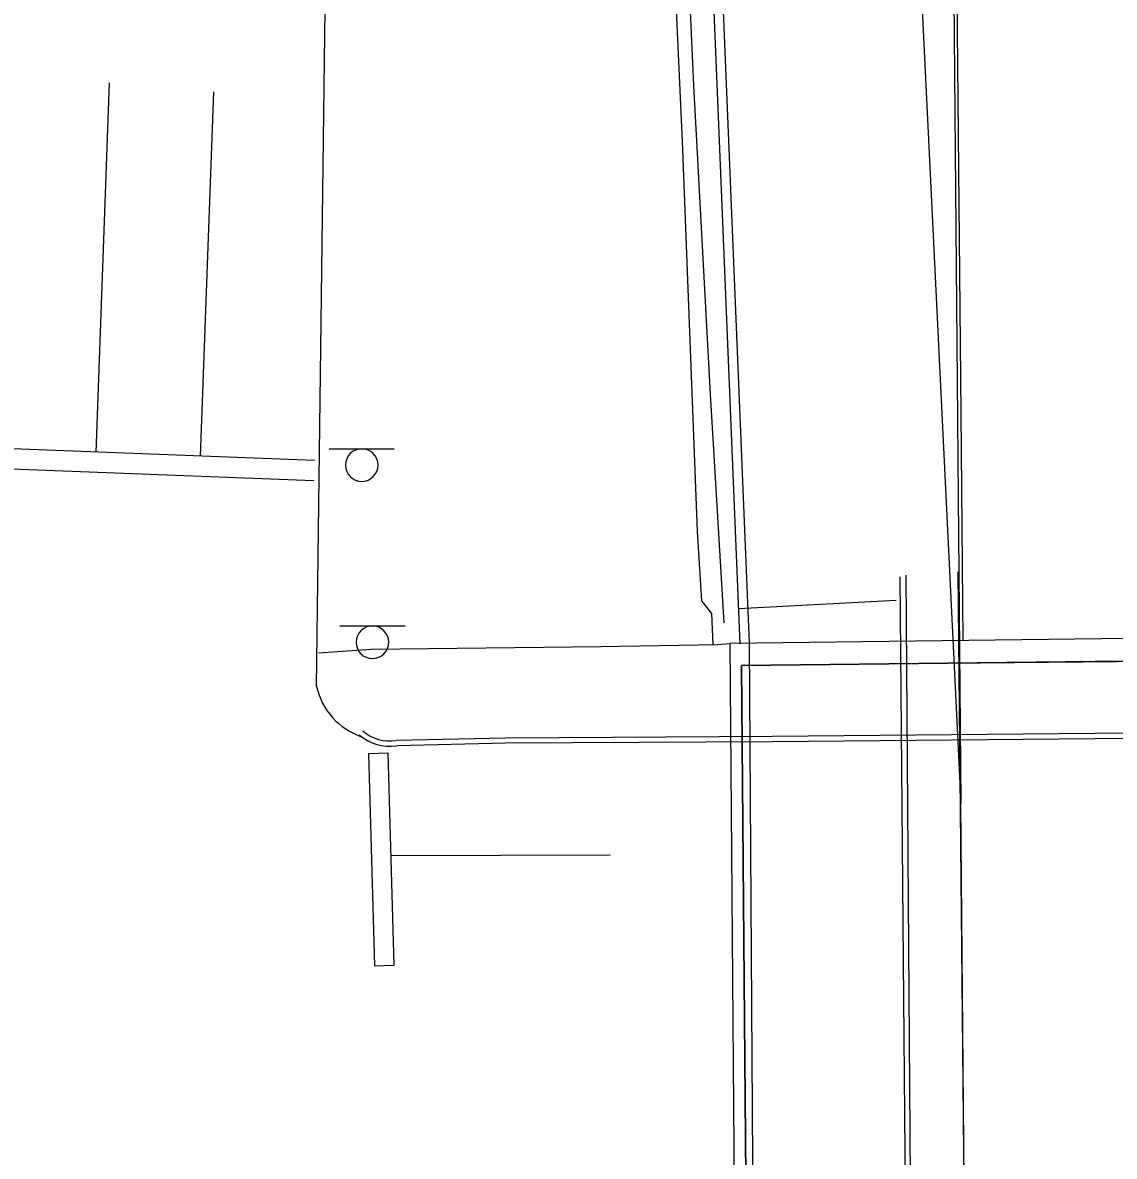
# Model space of a CAD drawing. Extents: x 2145380 to 2157287, y 139568 to 149130.
# Drawn here: x 2150681 to 2150806.3, y 140325.9 to 140456 of the extents above; entities that cross this region are included whole.
import ezdxf

# ---------------------------------------------------------------- set-up
doc = ezdxf.new("R2010")
doc.units = 0
for name, color, linetype in [('PR_PREVIOUSLY CONSTRUCTED', 7, 'Continuous'), ('TOPO_Asphalt', 7, 'Continuous'), ('TOPO_BRIDGE_Floor Deck', 7, 'Continuous'), ('TOPO_BRIDGE_Low Beam', 7, 'Continuous'), ('TOPO_Concrete', 7, 'Continuous'), ('TOPO_Curb Back', 7, 'Continuous'), ('TOPO_Curb Gut', 7, 'Continuous'), ('TOPO_Flowline', 7, 'Continuous'), ('TOPO_Misc Line', 7, 'Continuous'), ('TOPO_Sidewalk', 7, 'Continuous'), ('TOPO_Sign', 7, 'Continuous'), ('TOPO_Wall Freestanding', 7, 'Continuous')]:
    doc.layers.add(name, color=color, linetype=linetype)

msp = doc.modelspace()

# ---------------------------------------------------------------- linework, layer by layer
at = {"layer": 'PR_PREVIOUSLY CONSTRUCTED'}
msp.add_line((2150789.58, 140266.2), (2150788.7, 140366.39), dxfattribs=at)
for points in [[(2150776.84, 141722.22), (2150788.7, 140366.39)], [(2150765.22, 140265.99), (2150764.45, 140384.79), (2150761.05, 140467.6), (2150756.98, 140545.83), (2150753.13, 140624.41), (2150751.4, 140667.86), (2150748.96, 140728.95), (2150749.74, 140758.13)], [(2150774.08, 140666.28), (2150788.7, 140366.39)]]:
    msp.add_lwpolyline(points, dxfattribs=at)
at = {"layer": 'TOPO_Asphalt'}
msp.add_lwpolyline([(2150788.95, 140385.1), (2150788.73, 140411.2), (2150788, 140487.12), (2150787.27, 140568.48), (2150786.82, 140641.97), (2150786.13, 140719.59), (2150785.54, 140759.89)], dxfattribs=at)
msp.add_arc((2150722.46, 140381.55), 7.9, 192.7403, 251.267, dxfattribs=at)
at = {"layer": 'TOPO_BRIDGE_Floor Deck'}
msp.add_lwpolyline([(2150762.77, 140312.54), (2150933.49, 140313.77), (2150932.8, 140386.92), (2150762.17, 140384.76)], close=True, dxfattribs=at)
at = {"layer": 'TOPO_BRIDGE_Low Beam'}
for points in [[(2150763.51, 140382.23), (2150763.51, 140382.23), (2150817.63, 140382.86), (2150847.02, 140383.24), (2150847.57, 140383.52), (2150884.57, 140383.58), (2150931.87, 140383.89), (2150931.87, 140383.89)], [(2150763.51, 140382.23), (2150764.1, 140314.53), (2150814.2, 140315.02), (2150847.56, 140315.39), (2150848.82, 140315.38), (2150890.64, 140315.84), (2150932.32, 140316.06), (2150931.87, 140383.89), (2150884.57, 140383.58), (2150847.57, 140383.52), (2150847.02, 140383.24), (2150817.63, 140382.86)], [(2150763.51, 140382.23), (2150764.1, 140314.53), (2150932.32, 140316.06), (2150931.87, 140383.89)], [(2150763.51, 140382.23), (2150764.1, 140314.53), (2150764.1, 140314.53), (2150763.51, 140382.23)]]:
    msp.add_lwpolyline(points, close=True, dxfattribs=at)
msp.add_lwpolyline([(2150847.02, 140383.24), (2150817.63, 140382.86), (2150763.51, 140382.23)], dxfattribs=at)
at = {"layer": 'TOPO_Concrete'}
msp.add_line((2150763.2, 140388.78), (2150781.27, 140389.73), dxfattribs=at)
msp.add_lwpolyline([(2150747.4, 140644.62), (2150749.93, 140583.75), (2150752.21, 140538.54), (2150751.51, 140538.4), (2150751.73, 140530.65), (2150752.72, 140530.46), (2150754.17, 140498.48), (2150756.71, 140442.36), (2150758.43, 140397.63), (2150758.92, 140389.65), (2150760.1, 140388.2), (2150760.23, 140384.6)], dxfattribs=at)
at = {"layer": 'TOPO_Curb Back'}
msp.add_line((2150714.75, 140379.8), (2150715.76, 140457.54), dxfattribs=at)
for points in [[(2150781.68, 140392.4), (2150782.58, 140291.19)], [(2150976.39, 140375.85), (2150964.33, 140375.72), (2150943.86, 140375.76), (2150932.9, 140375.65), (2150899.52, 140375.1), (2150856.89, 140374.87), (2150804.09, 140374.43), (2150767.06, 140374.09), (2150736.46, 140373.91), (2150723.9, 140373.62)], [(2150976.4, 140375.25), (2150964.33, 140375.12), (2150943.87, 140375.16), (2150932.91, 140375.05), (2150899.53, 140374.5), (2150856.89, 140374.27), (2150804.09, 140373.83), (2150767.07, 140373.49), (2150736.47, 140373.31), (2150723.96, 140373.02)]]:
    msp.add_lwpolyline(points, dxfattribs=at)
for radius, start, end in [(5.32, 228.7382, 278.5875), (4.72, 228.7386, 279.0366)]:
    msp.add_arc((2150723.16, 140378.29), radius, start, end, dxfattribs=at)
at = {"layer": 'TOPO_Curb Gut'}
msp.add_lwpolyline([(2150782.38, 140392.61), (2150783.1, 140291.29)], dxfattribs=at)
at = {"layer": 'TOPO_Flowline'}
msp.add_lwpolyline([(2150761.53, 140387.14), (2150759.96, 140413.37), (2150758.06, 140448.76), (2150756.3, 140488.06), (2150754.78, 140519.28), (2150754.03, 140533.29)], dxfattribs=at)
at = {"layer": 'TOPO_Misc Line'}
for p, q in [((2150689.44, 140406.71), (2150690.98, 140449.08)), ((2150701.43, 140406.25), (2150702.98, 140448.03)), ((2150723.32, 140360.42), (2150748.47, 140360.52))]:
    msp.add_line(p, q, dxfattribs=at)
for points in [[(2150714.5, 140405.74), (2150675.83, 140407.24), (2150675.74, 140404.95), (2150714.46, 140403.45)], [(2150788.34, 140393), (2150789.36, 140291.19)]]:
    msp.add_lwpolyline(points, dxfattribs=at)
msp.add_lwpolyline([(2150721.39, 140347.79), (2150723.67, 140347.85), (2150722.99, 140372.17), (2150720.72, 140372.11)], close=True, dxfattribs=at)
at = {"layer": 'TOPO_Sidewalk'}
msp.add_lwpolyline([(2150762.17, 140384.74), (2150760.81, 140384.61), (2150747.4, 140384.37), (2150721.04, 140384.07), (2150714.99, 140383.66)], dxfattribs=at)
at = {"layer": 'TOPO_Sign'}
for points in [[(2150716.19, 140407.09), (2150723.68, 140407.1)], [(2150719.94, 140407.09), (2150719.94, 140407.09)], [(2150718.07, 140405.23), (2150718.07, 140405.23)], [(2150721.81, 140405.23), (2150721.81, 140405.23)], [(2150719.94, 140403.36), (2150719.94, 140403.36)], [(2150717.41, 140386.77), (2150724.91, 140386.78)], [(2150721.16, 140386.77), (2150721.16, 140386.77)], [(2150719.3, 140384.9), (2150719.3, 140384.9)], [(2150723.03, 140384.9), (2150723.03, 140384.9)], [(2150721.16, 140383.03), (2150721.16, 140383.03)]]:
    msp.add_lwpolyline(points, dxfattribs=at)
for centre, start, end in [((2150719.94, 140405.23), 90, 180), ((2150719.94, 140405.23), 360, 90), ((2150719.94, 140405.23), 180, 270), ((2150719.94, 140405.23), 270, 0), ((2150721.16, 140384.9), 90, 180), ((2150721.16, 140384.9), 360, 90), ((2150721.16, 140384.9), 180, 270), ((2150721.16, 140384.9), 270, 0)]:
    msp.add_arc(centre, 1.87, start, end, dxfattribs=at)
at = {"layer": 'TOPO_Wall Freestanding'}
for points in [[(2150763.36, 140384.74), (2150759.96, 140467.55), (2150755.89, 140545.77), (2150752.04, 140624.36), (2150750.31, 140667.82), (2150748.87, 140707.35), (2150747.87, 140728.96), (2150750.41, 140767.09)], [(2150764.45, 140384.79), (2150761.05, 140467.6), (2150756.98, 140545.83), (2150753.13, 140624.41), (2150751.4, 140667.86), (2150749.96, 140707.39), (2150748.96, 140728.95), (2150751.5, 140767.02)]]:
    msp.add_lwpolyline(points, dxfattribs=at)

doc.saveas('drawing.dxf')
